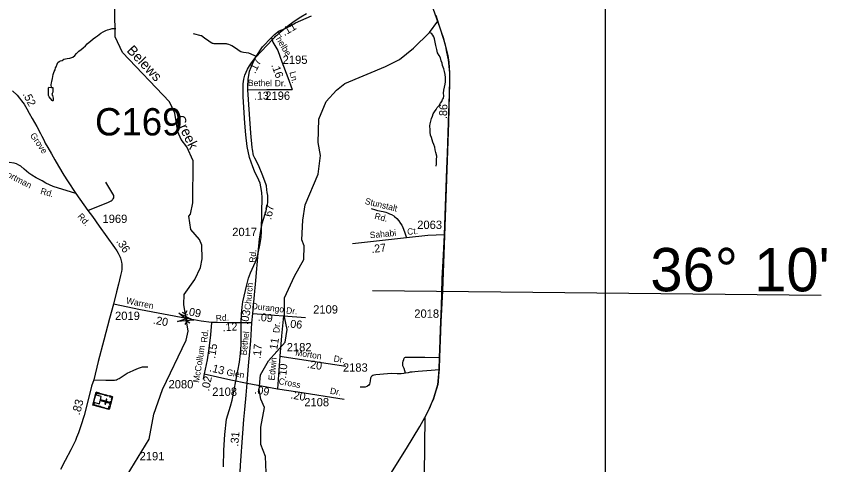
# Model space of a CAD drawing. Extents: x 1547597 to 1699558, y 810033 to 920809.
# Drawn here: x 1687408 to 1699558, y 877927 to 884657 of the extents above; entities that cross this region are included whole.
import ezdxf

# ---------------------------------------------------------------- set-up
doc = ezdxf.new("R2010")
doc.units = 0
for name, color, linetype in [('Exist Boundary Political CountyLine', 7, 'Continuous'), ('Exist Cultural Church with Cemetery CELL', 7, 'Continuous'), ('Exist Hydrographic Creek Single Shore', 7, 'Continuous'), ('Exist Hydrographic Creek Single Shore Label', 7, 'Continuous'), ('Exist Hydrographic Misc Water Feature', 7, 'Continuous'), ('Exist Road Non-System Type 51', 7, 'Continuous'), ('Exist Road Non-System Type 51 Label', 7, 'Continuous'), ('Exist Road Secondary Mileage Hundredths English Label', 7, 'Continuous'), ('Exist Road Secondary Structure Culvert CELL', 7, 'Continuous'), ('Exist Road Secondary Structure Culvert Number Label', 7, 'Continuous'), ('Exist Road Secondary Structure Standard Bridge Attributed CELL', 7, 'Continuous'), ('Exist Road Secondary Type 51 Attributed', 7, 'Continuous'), ('Exist Road Secondary Type 51 Label', 7, 'Continuous'), ('Exist Road Secondary Type 51 Number Label', 7, 'Continuous'), ('Map Preparation Inset Cut Line', 7, 'Continuous'), ('Map Preparation Longitude Latitude Label', 7, 'Continuous'), ('Map Preparation Longitude Latitude Lines', 7, 'Continuous')]:
    doc.layers.add(name, color=color, linetype=linetype)

msp = doc.modelspace()

# ---------------------------------------------------------------- linework, layer by layer
at = {"layer": 'Exist Boundary Political CountyLine'}
for points in [[(1693697, 884671), (1693738, 884541), (1693774, 884436), (1693809, 884336), (1693850, 884188), (1693876, 884069), (1693892, 883968), (1693900, 883889), (1693902, 883802), (1693905, 883721), (1693900, 883475), (1693886, 883061), (1693828, 881363), (1693796, 880536), (1693772, 880072), (1693765, 879797), (1693751, 879538), (1693747, 879365), (1693738, 879261), (1693733, 879175), (1693726, 879130), (1693685, 878989), (1693662, 878919), (1693630, 878840), (1693605, 878777), (1693533, 878638)], [(1693533, 878638), (1693520, 877350), (1693492, 876610), (1693454, 875668), (1693430, 875135), (1693375, 874115), (1693331, 873314), (1693284, 872476), (1693251, 871813), (1693208, 871017), (1693161, 870131), (1693122, 869369), (1693087, 868609), (1693047, 867715), (1693007, 866759), (1692985, 866061), (1692762, 860284), (1692553, 854372), (1692258, 846141), (1691699, 830912), (1691457, 824436)]]:
    msp.add_lwpolyline(points, dxfattribs=at)
at = {"layer": 'Exist Cultural Church with Cemetery CELL'}
for points in [[(1688853, 878949), (1688800, 878757), (1688555, 878824), (1688607, 879016)], [(1688599, 878984), (1688610, 878981), (1688616, 879003), (1688655, 878992), (1688658, 879003), (1688608, 879016)], [(1688675, 878998), (1688717, 878986), (1688714, 878975), (1688672, 878987)], [(1688596, 878975), (1688566, 878867), (1688654, 878843), (1688667, 878892), (1688746, 878870), (1688737, 878838), (1688748, 878835), (1688756, 878867), (1688797, 878856), (1688800, 878867), (1688760, 878878), (1688768, 878910), (1688758, 878913), (1688749, 878881), (1688670, 878903), (1688683, 878951)], [(1688740, 878980), (1688782, 878969), (1688779, 878958), (1688737, 878969)], [(1688811, 878960), (1688808, 878949), (1688839, 878941), (1688829, 878902), (1688839, 878899), (1688853, 878949)], [(1688833, 878878), (1688820, 878828), (1688809, 878831), (1688822, 878881)], [(1688564, 878856), (1688575, 878853), (1688569, 878832), (1688608, 878821), (1688605, 878811), (1688555, 878824)], [(1688628, 878816), (1688669, 878805), (1688666, 878794), (1688625, 878805)], [(1688691, 878799), (1688733, 878787), (1688730, 878776), (1688688, 878788)], [(1688759, 878768), (1688762, 878779), (1688793, 878771), (1688803, 878810), (1688814, 878807), (1688800, 878757)]]:
    msp.add_lwpolyline(points, close=True, dxfattribs=at)
at = {"layer": 'Exist Hydrographic Creek Single Shore'}
msp.add_lwpolyline([(1689069, 877773), (1689400, 878311), (1689470, 878687), (1689599, 879059), (1689957, 879796), (1689984, 879930), (1689921, 880332), (1689923, 880483), (1690084, 880706), (1690169, 880889), (1690195, 881019), (1690189, 881220), (1690157, 881306), (1690025, 881456), (1689994, 881657), (1690019, 881689), (1690054, 881856), (1690061, 882489), (1689963, 882698), (1689881, 882808), (1689832, 882924), (1689785, 883201), (1689704, 883370), (1689003, 884110), (1688889, 884345), (1688885, 884762)], dxfattribs=at)
at = {"layer": 'Exist Hydrographic Misc Water Feature'}
for points in [[(1690517, 877897), (1690518, 878148), (1690535, 878384), (1690560, 878612), (1690620, 878808), (1690644, 878896), (1690730, 879335), (1690753, 879466), (1690769, 879597), (1690778, 879728), (1690781, 879854), (1690782, 880077), (1690787, 880188), (1690795, 880291), (1690807, 880373), (1690864, 880629), (1690891, 880725), (1690920, 880806), (1690993, 880970), (1691025, 881057), (1691062, 881223), (1691078, 881335), (1691086, 881431), (1691089, 881719), (1691096, 881931), (1691091, 882014), (1691077, 882099), (1691063, 882150), (1691045, 882198), (1690981, 882331), (1690953, 882396), (1690907, 882535), (1690871, 882703), (1690848, 882875), (1690833, 883053), (1690811, 883449), (1690809, 883568), (1690811, 883640), (1690819, 883712), (1690833, 883774), (1690875, 883863), (1690903, 883910), (1690935, 883958), (1691000, 884041), (1691247, 884308), (1691364, 884418), (1691499, 884528), (1691587, 884591), (1691676, 884649), (1691761, 884697)], [(1691160, 877691), (1691147, 878052), (1691074, 878234), (1691077, 878493), (1691130, 878785), (1691073, 878910), (1691050, 879052), (1691069, 879278), (1691188, 879486), (1691441, 879766), (1691468, 879956), (1691428, 880147), (1691431, 880433), (1691577, 880755), (1691721, 881005), (1691723, 881211), (1691691, 881304), (1691702, 881596), (1691738, 881828), (1691935, 882287), (1691971, 882569), (1691932, 882760), (1691944, 883111), (1692055, 883378), (1692207, 883549), (1692333, 883648), (1692944, 883901), (1693154, 884005), (1693364, 884178), (1693601, 884411), (1693728, 884580)], [(1687936, 883589), (1687934, 883627), (1687938, 883655), (1687943, 883677), (1687951, 883721), (1687957, 883751), (1687964, 883781), (1687976, 883825), (1687992, 883854), (1687999, 883880), (1688007, 883898), (1688021, 883938), (1688034, 883964), (1688050, 883976), (1688070, 883986), (1688096, 883991), (1688120, 884011), (1688148, 884017), (1688170, 884023), (1688212, 884026), (1688257, 884044), (1688285, 884067), (1688309, 884095), (1688345, 884131), (1688380, 884158), (1688412, 884184), (1688444, 884212), (1688471, 884241), (1688501, 884265), (1688521, 884281), (1688562, 884315), (1688596, 884344), (1688626, 884362), (1688678, 884401), (1688711, 884421), (1688751, 884443), (1688777, 884454), (1688815, 884464), (1688847, 884472), (1688877, 884471), (1688901, 884471)], [(1693705, 882408), (1693707, 882444), (1693709, 882504), (1693712, 882555), (1693700, 882610), (1693690, 882652), (1693682, 882694), (1693668, 882732), (1693654, 882768), (1693641, 882800), (1693631, 882836), (1693619, 882874), (1693613, 882916), (1693613, 882954), (1693609, 883012), (1693613, 883044), (1693621, 883084), (1693634, 883124), (1693646, 883157), (1693660, 883192), (1693680, 883221), (1693702, 883258), (1693720, 883286), (1693746, 883316), (1693766, 883350), (1693786, 883375), (1693799, 883409), (1693815, 883429), (1693817, 883462), (1693811, 883504), (1693819, 883547), (1693829, 883593), (1693837, 883637), (1693842, 883673), (1693842, 883709), (1693842, 883735), (1693836, 883781), (1693828, 883825), (1693818, 883867), (1693796, 883917), (1693792, 883951), (1693779, 883987), (1693767, 884031), (1693747, 884069), (1693725, 884109), (1693713, 884155), (1693699, 884215), (1693690, 884267), (1693677, 884317), (1693668, 884345), (1693654, 884371), (1693636, 884393), (1693622, 884400), (1693601, 884411)], [(1687936, 883589), (1687952, 883587), (1687955, 883587), (1687957, 883573), (1687959, 883551), (1687955, 883533), (1687955, 883517), (1687951, 883505), (1687945, 883497), (1687944, 883483), (1687950, 883465), (1687960, 883427), (1687962, 883413), (1687964, 883405), (1687963, 883393), (1687959, 883389), (1687953, 883387), (1687949, 883391), (1687904, 883447), (1687894, 883465), (1687892, 883483), (1687893, 883501), (1687893, 883507), (1687893, 883563), (1687894, 883577), (1687896, 883593), (1687936, 883589)]]:
    msp.add_lwpolyline(points, dxfattribs=at)
at = {"layer": 'Exist Road Non-System Type 51'}
for points in [[(1690995, 884057), (1690919, 884091), (1690907, 884096), (1690893, 884100), (1690813, 884110), (1690797, 884115), (1690781, 884120), (1690773, 884124), (1690765, 884129), (1690696, 884179), (1690640, 884212), (1690618, 884222), (1690594, 884232), (1690577, 884237), (1690571, 884238), (1690559, 884240), (1690532, 884241), (1690402, 884242), (1690373, 884244), (1690362, 884246), (1690352, 884249), (1690341, 884253), (1690317, 884265), (1690293, 884281), (1690229, 884327), (1690185, 884360), (1690178, 884362), (1690065, 884393)], [(1688483, 881744), (1688789, 881869), (1688829, 881886), (1688847, 881898), (1688853, 881905), (1688863, 881918), (1688869, 881934), (1688873, 881949), (1688873, 881958), (1688871, 881968), (1688751, 882169)], [(1692728, 881773), (1692794, 881752), (1692824, 881744), (1692906, 881727), (1692948, 881717), (1692973, 881709), (1693005, 881693), (1693031, 881680), (1693066, 881660), (1693079, 881650), (1693111, 881624), (1693143, 881588), (1693169, 881549), (1693188, 881520), (1693204, 881487), (1693228, 881423), (1693257, 881334)], [(1693245, 879301), (1693222, 879371), (1693205, 879414), (1693203, 879440), (1693203, 879455), (1693209, 879484), (1693218, 879509), (1693225, 879525), (1693235, 879536), (1693245, 879541), (1693318, 879543), (1693535, 879541), (1693751, 879539)], [(1688569, 879204), (1688751, 879198), (1688883, 879197), (1688900, 879200), (1688911, 879203), (1688927, 879210), (1688949, 879223), (1689072, 879301), (1689160, 879343), (1689218, 879369), (1689255, 879382), (1689286, 879393), (1689299, 879395), (1689315, 879396), (1689383, 879399)], [(1693245, 879301), (1693220, 879296), (1693179, 879291), (1693116, 879290), (1693034, 879296), (1692974, 879292), (1692797, 879277), (1692769, 879274), (1692751, 879265), (1692739, 879256), (1692728, 879247), (1692720, 879228), (1692713, 879187), (1692708, 879158), (1692704, 879137), (1692692, 879121), (1692676, 879108), (1692663, 879101), (1692638, 879094), (1692564, 879093)], [(1693746, 879352), (1693630, 879344), (1693435, 879327), (1693382, 879321), (1693342, 879317), (1693312, 879315), (1693282, 879309), (1693245, 879301)]]:
    msp.add_lwpolyline(points, dxfattribs=at)
at = {"layer": 'Exist Road Secondary Structure Culvert CELL'}
for p, q in [((1689894, 880217), (1689938, 880192)), ((1689966, 880235), (1689938, 880192)), ((1689938, 880192), (1689968, 880075)), ((1689940, 880032), (1689968, 880075)), ((1690012, 880050), (1689968, 880075))]:
    msp.add_line(p, q, dxfattribs=at)
at = {"layer": 'Exist Road Secondary Structure Standard Bridge Attributed CELL'}
msp.add_lwpolyline([(1689847, 880201), (1690067, 880097), (1689824, 880077), (1689947, 880119)], close=True, dxfattribs=at)
at = {"layer": 'Exist Road Secondary Type 51 Attributed'}
for p, q in [((1690942, 880058), (1690953, 880198)), ((1691416, 880161), (1691746, 880137)), ((1691359, 879559), (1691325, 879067)), ((1690226, 879293), (1690208, 879212))]:
    msp.add_line(p, q, dxfattribs=at)
for points in [[(1693826, 881377), (1693843, 881814), (1693864, 882367), (1693871, 882597), (1693886, 883061), (1693910, 883633), (1693910, 883722), (1693909, 883804), (1693899, 883907), (1693886, 884000), (1693865, 884117), (1693847, 884200), (1693829, 884271), (1693814, 884323), (1693762, 884475), (1693732, 884564), (1693664, 884757), (1693561, 885081), (1693437, 885327), (1693335, 885498), (1693275, 885611), (1693227, 885726)], [(1691235, 884337), (1691281, 884381), (1691351, 884436), (1691429, 884468), (1691480, 884493), (1691507, 884509), (1691596, 884555), (1691833, 884663)], [(1690881, 883552), (1690878, 883607), (1690887, 883706), (1690906, 883832), (1690955, 883950), (1691003, 884050), (1691099, 884198), (1691235, 884337)], [(1691235, 884337), (1691256, 884268), (1691327, 884143), (1691391, 883973), (1691477, 883738), (1691545, 883558)], [(1687351, 883537), (1687421, 883471), (1687456, 883426), (1687486, 883386), (1687526, 883335), (1687565, 883266), (1687603, 883200), (1687648, 883121), (1687715, 883004), (1687773, 882899), (1687793, 882857), (1687820, 882804), (1687844, 882753), (1687882, 882689), (1687939, 882593), (1687988, 882500), (1688042, 882406), (1688121, 882274), (1688174, 882187), (1688303, 881999)], [(1690881, 883552), (1691166, 883555), (1691407, 883559), (1691545, 883558)], [(1690953, 880198), (1690975, 880420), (1690998, 880692), (1691035, 881100), (1691057, 881316), (1691065, 881379), (1691080, 881473), (1691088, 881519), (1691095, 881549), (1691115, 881613), (1691140, 881691), (1691154, 881737), (1691167, 881793), (1691173, 881828), (1691177, 881866), (1691177, 881894), (1691177, 881933), (1691177, 881968), (1691172, 882011), (1691167, 882053), (1691158, 882111), (1691149, 882143), (1691097, 882289), (1691049, 882396), (1691014, 882470), (1690983, 882526), (1690973, 882548), (1690967, 882565), (1690961, 882593), (1690956, 882633), (1690950, 882655), (1690946, 882689), (1690924, 882904), (1690906, 883186), (1690881, 883552)], [(1688303, 881999), (1687960, 882103), (1687853, 882152), (1687796, 882189), (1687707, 882233), (1687640, 882270), (1687597, 882304), (1687527, 882362), (1687476, 882406), (1687447, 882423), (1687413, 882441), (1687375, 882454), (1687304, 882461), (1687259, 882460), (1687234, 882460), (1687205, 882458), (1687175, 882453), (1687144, 882446), (1687103, 882436)], [(1688303, 881999), (1688483, 881744), (1688550, 881653), (1688652, 881508), (1688768, 881349), (1688883, 881185), (1688916, 881139), (1688935, 881104), (1688952, 881073), (1688965, 881040), (1688969, 881026), (1688976, 881008), (1688981, 880987), (1688985, 880965), (1688990, 880936), (1688992, 880884), (1688990, 880858), (1688986, 880826), (1688972, 880766), (1688942, 880639), (1688911, 880520), (1688865, 880339)], [(1693826, 881377), (1693578, 881367), (1693257, 881334), (1692447, 881241)], [(1693025, 877796), (1693256, 878172), (1693459, 878504), (1693533, 878638), (1693561, 878693), (1693605, 878777), (1693662, 878919), (1693688, 878995), (1693726, 879130), (1693733, 879182), (1693746, 879352), (1693751, 879539), (1693765, 879797), (1693770, 879963), (1693772, 880072), (1693782, 880310), (1693789, 880496), (1693795, 880724), (1693813, 881074), (1693826, 881377)], [(1688865, 880339), (1688804, 880123), (1688722, 879798), (1688635, 879479), (1688569, 879204), (1688538, 879106), (1688488, 878903), (1688425, 878668), (1688377, 878514), (1688340, 878406), (1688313, 878339), (1688295, 878294), (1688258, 878211), (1688226, 878154), (1688143, 877993), (1688074, 877859)], [(1689962, 880123), (1689272, 880252), (1688865, 880339)], [(1690337, 880061), (1690178, 880083), (1689962, 880123)], [(1690953, 880198), (1691279, 880172), (1691416, 880161)], [(1691416, 880161), (1691383, 879860), (1691359, 879559)], [(1690337, 880061), (1690320, 879878), (1690296, 879673), (1690268, 879502), (1690226, 879293)], [(1690942, 880058), (1690762, 880057), (1690588, 880056), (1690422, 880061), (1690337, 880061)], [(1690870, 879150), (1690891, 879412), (1690926, 879788), (1690942, 880058)], [(1691359, 879559), (1691817, 879488), (1692350, 879406)], [(1690226, 879293), (1690626, 879204), (1690870, 879150)], [(1690756, 877469), (1690757, 877559), (1690756, 877691), (1690762, 877770), (1690763, 877819), (1690769, 877921), (1690803, 878401), (1690821, 878605), (1690836, 878759), (1690854, 878970), (1690870, 879150)], [(1690870, 879150), (1691325, 879067)], [(1691325, 879067), (1691629, 879023), (1692326, 878912)]]:
    msp.add_lwpolyline(points, dxfattribs=at)
at = {"layer": 'Map Preparation Inset Cut Line'}
msp.add_lwpolyline([(1633724, 874749), (1696240, 874749), (1696240, 917817), (1633724, 917817)], close=True, dxfattribs=at)
at = {"layer": 'Map Preparation Longitude Latitude Lines'}
msp.add_line((1692747, 880543), (1699473, 880473), dxfattribs=at)

# ---------------------------------------------------------------- texts
at = {"layer": 'Exist Hydrographic Creek Single Shore Label'}
for s, rotation, p in [('Belews', 313.4551, (1689055, 884134)), ('Creek', 295.5981, (1689780, 883128))]:
    msp.add_text(s, height=150, rotation=rotation, dxfattribs=at).set_placement(p)
at = {"layer": 'Exist Road Non-System Type 51 Label'}
for s, p in [('Stunstalt', (1692628, 881842)), ('Rd.', (1692771, 881618))]:
    msp.add_text(s, height=95, rotation=346.1236, dxfattribs=at).set_placement(p)
at = {"layer": 'Exist Road Secondary Mileage Hundredths English Label'}
for s, height, rotation, p in [('.11', 120, 30.4295, (1691427, 884357)), ('.17', 120, 64.0144, (1690990, 883788)), ('.16', 120, 290.2818, (1691229, 883924)), ('.52', 120, 297.3708, (1687501, 883488)), ('.13', 120, 0.7647, (1690972, 883403)), ('.86', 120, 87.9079, (1693864, 883113)), ('.67', 120, 78.3431, (1691230, 881596)), ('.36', 120, 303.0944, (1688902, 881280)), ('.27', 120, 6.548, (1692737, 881104)), ('.09', 120, 349.5659, (1689946, 880176)), ('.03', 120, 80.2961, (1690883, 880023)), ('.20', 120, 349.3956, (1689453, 880046)), ('.09', 120, 353.6295, (1691025, 880090)), ('.06', 120, 354.305, (1691467, 879990)), ('.12', 120, 3.5273, (1690505, 879930)), ('.15', 120, 80.9006, (1690388, 879516)), ('.17', 120, 84.6489, (1691071, 879513)), ('.11', 120, 81.4935, (1691314, 879603)), ('.20', 120, 351.2945, (1691763, 879384)), ('.13', 120, 345.7884, (1690296, 879333)), ('.10', 120, 84.5448, (1691452, 879217)), ('.02', 120, 78.5695, (1690298, 879026)), ('.09', 120, 350.2788, (1690971, 878998)), ('.20', 120, 349.792, (1691514, 878924)), ('.83', 125, 74.8632, (1688359, 878666)), ('.31', 120, 84.7821, (1690735, 878199))]:
    msp.add_text(s, height=height, rotation=rotation, dxfattribs=at).set_placement(p)
at = {"layer": 'Exist Road Secondary Structure Culvert Number Label'}
msp.add_text('C169', height=410.1, dxfattribs=at).set_placement((1688589, 882868))
at = {"layer": 'Exist Road Secondary Type 51 Label'}
for s, rotation, p in [('Thelbe', 301.2763, (1691255, 884382)), ('Ln.', 284.8805, (1691503, 883815)), ('Bethel', 359.5793, (1690881, 883609)), ('Dr.', 359.4035, (1691283, 883605)), ('Grove', 304.88, (1687610, 882867)), ('Gortman', 332.9546, (1687170, 882295)), ('Rd.', 344.6464, (1687763, 881992)), ('Rd.', 310.9684, (1688320, 881650)), ('Sahabi', 5.3034, (1692712, 881325)), ('Ct.', 5.4354, (1693273, 881376)), ('Rd.', 87.0693, (1690996, 880957)), ('Church', 84.6443, (1690921, 880247)), ('Warren', 348.2766, (1689049, 880348)), ('Durango', 353.6295, (1690934, 880265)), ('Dr.', 354.305, (1691450, 880198)), ('Rd.', 3.5273, (1690402, 880079)), ('Dr.', 85.3587, (1691352, 879901)), ('Rd.', 84.7348, (1690270, 879757)), ('Bethel', 83.5469, (1690861, 879566)), ('McCollum', 80.9006, (1690148, 879154)), ('Morton', 351.2945, (1691587, 879567)), ('Edwin', 84.5448, (1691281, 879189)), ('Dr.', 351.2165, (1692161, 879477)), ('Glen', 350.2788, (1690555, 879271)), ('Cross', 349.1017, (1691335, 879139)), ('Dr.', 349.792, (1692106, 878994))]:
    msp.add_text(s, height=95, rotation=rotation, dxfattribs=at).set_placement(p)
at = {"layer": 'Exist Road Secondary Type 51 Number Label'}
for s, p in [('2195', (1691402, 883941)), ('2196', (1691141, 883402)), ('1969', (1688701, 881555)), ('2063', (1693419, 881465)), ('2017', (1690646, 881358)), ('2019', (1688889, 880100)), ('2109', (1691859, 880196)), ('2018', (1693375, 880133)), ('2182', (1691463, 879629)), ('2183', (1692305, 879324)), ('2080', (1689691, 879074)), ('2108', (1690346, 878962)), ('2108', (1691726, 878805)), ('2191', (1689257, 877994))]:
    msp.add_text(s, height=125, dxfattribs=at).set_placement(p)
at = {"layer": 'Map Preparation Longitude Latitude Label'}
msp.add_text("36° 10'", height=650, dxfattribs=at).set_placement((1696913, 880530))

doc.saveas('drawing.dxf')
